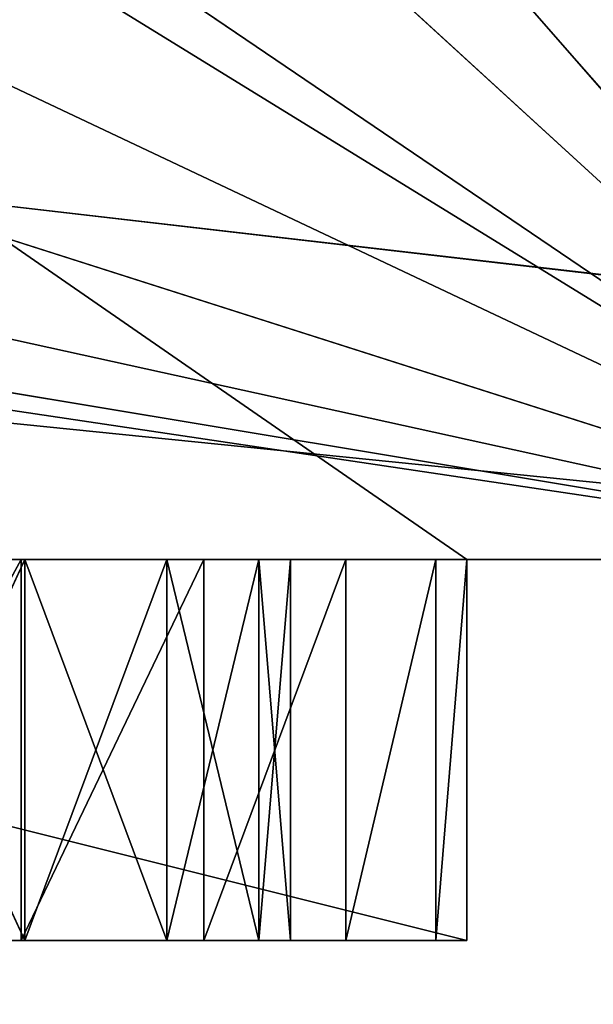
# Model space of a CAD drawing. Header units: millimetres. Extents: x 237 to 401, y 0 to 141.
# Tile 372 of 656: x 323.24 to 324.75, y 126.64 to 129.22. Entities that reach past the tile are written whole.
import ezdxf

# ---------------------------------------------------------------- set-up
doc = ezdxf.new("R2010")
doc.units = ezdxf.units.MM
doc.header["$LTSCALE"] = 25.4
doc.layers.get('0').update_dxf_attribs({"true_color": 0xff5454})

# ---------------------------------------------------------------- blocks, each defined once
blk = doc.blocks.new('VELERO-I-8042-8043.STL')
at = {"color": 250, "true_color": 0x282828}
for p, q in [((89.8459, 51.1016, 12.904), (76.8459, 51.1016, 4.904)), ((76.8459, 51.1016, 4.904), (88.4136, 51.1016, 12.904)), ((89.8459, 51.1016, 12.904), (76.8459, 51.1016, 4.904)), ((76.8459, 51.1016, 4.904), (88.4136, 51.1016, 12.904)), ((84.4136, 51.1016, 13.904), (88.4136, 51.1016, 13.904)), ((88.4136, 51.1016, 13.904), (84.4136, 51.1016, 12.904)), ((84.4136, 51.1016, 12.904), (88.4136, 51.1016, 12.904)), ((84.4136, 51.1016, 12.904), (88.4136, 51.1016, 12.904)), ((88.4136, 51.1016, 13.904), (84.4136, 51.1016, 12.904)), ((84.4136, 51.1016, 13.904), (88.4136, 51.1016, 13.904)), ((86.2866, 49.682, 13.904), (88.4136, 51.1016, 13.904)), ((86.2866, 49.682, 13.904), (88.4136, 51.1016, 13.904)), ((86.791, 49.6402, 13.904), (88.4136, 51.1016, 13.904)), ((86.791, 49.6402, 13.904), (88.4136, 51.1016, 13.904)), ((87.2545, 49.4369, 13.904), (88.4136, 51.1016, 13.904)), ((87.2545, 49.4369, 13.904), (88.4136, 51.1016, 13.904)), ((87.6269, 49.0941, 13.904), (88.4136, 51.1016, 13.904)), ((87.6269, 49.0941, 13.904), (88.4136, 51.1016, 13.904)), ((87.8678, 48.649, 13.904), (88.4136, 51.1016, 13.904)), ((87.8678, 48.649, 13.904), (88.4136, 51.1016, 13.904)), ((88.3326, 47.5863, 12.904), (89.8459, 51.1016, 12.904)), ((88.3326, 47.5863, 12.904), (89.8459, 51.1016, 12.904)), ((88.4136, 51.1016, 12.904), (88.4136, 48.1498, 12.904)), ((88.4136, 48.1498, 12.904), (89.8459, 51.1016, 12.904)), ((89.8459, 51.1016, 12.904), (88.4136, 51.1016, 12.904)), ((88.4136, 48.1498, 12.904), (89.8459, 51.1016, 12.904)), ((89.8459, 51.1016, 12.904), (88.4136, 51.1016, 12.904)), ((88.4136, 51.1016, 13.904), (88.4136, 51.1016, 12.904)), ((88.4136, 48.1498, 13.904), (88.4136, 51.1016, 13.904)), ((88.4136, 48.1498, 13.904), (88.4136, 51.1016, 13.904)), ((88.4136, 48.1498, 13.904), (88.4136, 51.1016, 12.904)), ((88.4136, 51.1016, 13.904), (88.4136, 51.1016, 12.904)), ((88.4136, 48.1498, 13.904), (88.4136, 51.1016, 12.904)), ((88.4136, 51.1016, 12.904), (88.4136, 48.1498, 12.904)), ((86.791, 49.6402, 13.904), (87.2545, 49.4369, 13.904)), ((86.791, 49.6402, 12.904), (87.2545, 49.4369, 13.904)), ((86.791, 49.6402, 13.904), (87.2545, 49.4369, 13.904)), ((86.791, 49.6402, 12.904), (87.2545, 49.4369, 13.904)), ((86.791, 49.6402, 12.904), (87.2545, 49.4369, 12.904)), ((86.791, 49.6402, 12.904), (87.2545, 49.4369, 12.904)), ((86.4136, 48.1498, 12.904), (87.2545, 49.4369, 12.904)), ((86.4136, 48.1498, 12.904), (87.2545, 49.4369, 12.904)), ((87.2545, 49.4369, 13.904), (87.6269, 49.0941, 13.904)), ((87.2545, 49.4369, 12.904), (87.2545, 49.4369, 13.904)), ((87.2545, 49.4369, 12.904), (87.2545, 49.4369, 13.904)), ((87.2545, 49.4369, 12.904), (87.6269, 49.0941, 13.904)), ((87.2545, 49.4369, 13.904), (87.6269, 49.0941, 13.904)), ((87.2545, 49.4369, 12.904), (87.6269, 49.0941, 13.904)), ((87.2545, 49.4369, 12.904), (87.6269, 49.0941, 12.904)), ((87.2545, 49.4369, 12.904), (87.6269, 49.0941, 12.904)), ((87.6269, 49.0941, 12.904), (86.4136, 48.1498, 12.904)), ((87.6269, 49.0941, 12.904), (86.4136, 48.1498, 12.904)), ((87.6269, 49.0941, 13.904), (87.8678, 48.649, 13.904)), ((87.6269, 49.0941, 12.904), (87.6269, 49.0941, 13.904)), ((87.6269, 49.0941, 12.904), (87.6269, 49.0941, 13.904)), ((87.6269, 49.0941, 12.904), (87.8678, 48.649, 13.904)), ((87.6269, 49.0941, 13.904), (87.8678, 48.649, 13.904)), ((87.6269, 49.0941, 12.904), (87.8678, 48.649, 13.904)), ((87.6269, 49.0941, 12.904), (87.8678, 48.649, 12.904)), ((87.6269, 49.0941, 12.904), (87.8678, 48.649, 12.904)), ((87.8678, 48.649, 12.904), (86.4136, 48.1498, 12.904)), ((87.8678, 48.649, 12.904), (86.4136, 48.1498, 12.904)), ((87.8678, 48.649, 13.904), (88.4136, 48.1498, 13.904)), ((87.8678, 48.649, 13.904), (88.4136, 48.1498, 13.904)), ((87.8678, 48.649, 13.904), (87.9511, 48.1498, 13.904)), ((87.8678, 48.649, 12.904), (87.8678, 48.649, 13.904)), ((87.8678, 48.649, 12.904), (87.8678, 48.649, 13.904)), ((87.8678, 48.649, 12.904), (87.9511, 48.1498, 13.904)), ((87.8678, 48.649, 13.904), (87.9511, 48.1498, 13.904)), ((87.8678, 48.649, 12.904), (87.9511, 48.1498, 13.904)), ((87.8678, 48.649, 12.904), (87.9511, 48.1498, 12.904)), ((87.8678, 48.649, 12.904), (87.9511, 48.1498, 12.904)), ((86.4136, 48.1498, 12.904), (87.9511, 48.1498, 12.904)), ((87.6269, 47.2055, 12.904), (86.4136, 48.1498, 12.904)), ((86.4136, 48.1498, 12.904), (87.2545, 46.8627, 12.904)), ((87.6269, 47.2055, 12.904), (86.4136, 48.1498, 12.904)), ((87.8678, 47.6506, 12.904), (86.4136, 48.1498, 12.904)), ((87.8678, 47.6506, 12.904), (86.4136, 48.1498, 12.904)), ((86.4136, 48.1498, 12.904), (87.9511, 48.1498, 12.904)), ((86.4136, 48.1498, 12.904), (87.2545, 46.8627, 12.904)), ((87.9511, 48.1498, 13.904), (87.8678, 47.6506, 13.904)), ((87.9511, 48.1498, 12.904), (87.8678, 47.6506, 13.904)), ((87.9511, 48.1498, 13.904), (87.8678, 47.6506, 13.904)), ((87.9511, 48.1498, 12.904), (87.8678, 47.6506, 13.904)), ((87.9511, 48.1498, 12.904), (87.8678, 47.6506, 12.904)), ((87.9511, 48.1498, 12.904), (87.8678, 47.6506, 12.904)), ((87.9511, 48.1498, 13.904), (88.4136, 48.1498, 13.904)), ((87.9511, 48.1498, 13.904), (88.4136, 48.1498, 13.904)), ((87.9511, 48.1498, 13.904), (88.3326, 47.5863, 13.904)), ((87.9511, 48.1498, 13.904), (88.3326, 47.5863, 13.904)), ((87.9511, 48.1498, 13.904), (87.9511, 48.1498, 12.904)), ((87.9511, 48.1498, 13.904), (87.9511, 48.1498, 12.904)), ((88.4136, 48.1498, 12.904), (88.3326, 47.5863, 12.904)), ((88.3326, 47.5863, 13.904), (88.4136, 48.1498, 13.904)), ((88.4136, 48.1498, 12.904), (88.3326, 47.5863, 12.904)), ((88.4136, 48.1498, 12.904), (88.3326, 47.5863, 13.904)), ((88.4136, 48.1498, 12.904), (88.3326, 47.5863, 13.904)), ((88.3326, 47.5863, 13.904), (88.4136, 48.1498, 13.904)), ((88.4136, 48.1498, 12.904), (88.4136, 48.1498, 13.904)), ((88.4136, 48.1498, 12.904), (88.4136, 48.1498, 13.904)), ((87.8678, 47.6506, 13.904), (87.6269, 47.2055, 13.904)), ((87.8678, 47.6506, 12.904), (87.6269, 47.2055, 13.904)), ((87.8678, 47.6506, 13.904), (87.6269, 47.2055, 13.904)), ((87.8678, 47.6506, 12.904), (87.6269, 47.2055, 13.904)), ((87.8678, 47.6506, 12.904), (87.6269, 47.2055, 12.904)), ((87.8678, 47.6506, 12.904), (87.6269, 47.2055, 12.904)), ((87.8678, 47.6506, 13.904), (88.3326, 47.5863, 13.904)), ((87.8678, 47.6506, 13.904), (88.3326, 47.5863, 13.904)), ((87.8678, 47.6506, 13.904), (88.0961, 47.0685, 13.904)), ((87.8678, 47.6506, 13.904), (88.0961, 47.0685, 13.904)), ((87.8678, 47.6506, 12.904), (87.8678, 47.6506, 13.904)), ((87.8678, 47.6506, 12.904), (87.8678, 47.6506, 13.904)), ((88.3326, 47.5863, 12.904), (88.0961, 47.0685, 12.904)), ((88.0961, 47.0685, 13.904), (88.3326, 47.5863, 13.904)), ((88.3326, 47.5863, 12.904), (88.0961, 47.0685, 12.904)), ((88.3326, 47.5863, 12.904), (88.0961, 47.0685, 13.904)), ((88.3326, 47.5863, 12.904), (88.0961, 47.0685, 13.904)), ((88.0961, 47.0685, 13.904), (88.3326, 47.5863, 13.904)), ((88.3326, 47.5863, 12.904), (89.8459, 36.1016, 12.904)), ((88.3326, 47.5863, 12.904), (89.8459, 36.1016, 12.904)), ((88.3326, 47.5863, 12.904), (88.3326, 47.5863, 13.904)), ((88.3326, 47.5863, 12.904), (88.3326, 47.5863, 13.904)), ((87.6269, 47.2055, 13.904), (87.2545, 46.8627, 13.904)), ((87.6269, 47.2055, 12.904), (87.2545, 46.8627, 13.904)), ((87.6269, 47.2055, 13.904), (87.2545, 46.8627, 13.904)), ((87.6269, 47.2055, 12.904), (87.2545, 46.8627, 13.904)), ((87.6269, 47.2055, 12.904), (87.2545, 46.8627, 12.904)), ((87.6269, 47.2055, 12.904), (87.2545, 46.8627, 12.904)), ((87.6269, 47.2055, 13.904), (88.0961, 47.0685, 13.904)), ((87.6269, 47.2055, 13.904), (88.0961, 47.0685, 13.904)), ((87.6269, 47.2055, 13.904), (87.7233, 46.6383, 13.904)), ((87.6269, 47.2055, 13.904), (87.7233, 46.6383, 13.904)), ((87.6269, 47.2055, 12.904), (87.6269, 47.2055, 13.904)), ((87.6269, 47.2055, 12.904), (87.6269, 47.2055, 13.904)), ((88.0961, 47.0685, 12.904), (87.7233, 46.6383, 12.904)), ((87.7233, 46.6383, 13.904), (88.0961, 47.0685, 13.904)), ((88.0961, 47.0685, 12.904), (87.7233, 46.6383, 12.904)), ((88.0961, 47.0685, 12.904), (87.7233, 46.6383, 13.904)), ((88.0961, 47.0685, 12.904), (87.7233, 46.6383, 13.904)), ((87.7233, 46.6383, 13.904), (88.0961, 47.0685, 13.904)), ((88.0961, 47.0685, 12.904), (89.8459, 36.1016, 12.904)), ((88.0961, 47.0685, 12.904), (89.8459, 36.1016, 12.904)), ((88.0961, 47.0685, 12.904), (88.0961, 47.0685, 13.904)), ((88.0961, 47.0685, 12.904), (88.0961, 47.0685, 13.904)), ((86.6982, 46.1702, 13.904), (87.2545, 46.8627, 13.904)), ((86.6982, 46.1702, 13.904), (87.2545, 46.8627, 13.904)), ((87.2545, 46.8627, 13.904), (86.791, 46.6594, 13.904)), ((87.2545, 46.8627, 12.904), (86.791, 46.6594, 13.904)), ((87.2545, 46.8627, 13.904), (86.791, 46.6594, 13.904)), ((87.2545, 46.8627, 12.904), (86.791, 46.6594, 13.904)), ((87.2545, 46.8627, 12.904), (86.791, 46.6594, 12.904)), ((87.2545, 46.8627, 12.904), (86.791, 46.6594, 12.904)), ((87.2444, 46.3305, 13.904), (87.2545, 46.8627, 13.904)), ((87.2444, 46.3305, 13.904), (87.2545, 46.8627, 13.904)), ((87.2545, 46.8627, 13.904), (87.7233, 46.6383, 13.904)), ((87.2545, 46.8627, 13.904), (87.7233, 46.6383, 13.904)), ((87.2545, 46.8627, 12.904), (87.2545, 46.8627, 13.904)), ((87.2545, 46.8627, 12.904), (87.2545, 46.8627, 13.904)), ((87.7233, 46.6383, 12.904), (87.2444, 46.3305, 12.904)), ((87.2444, 46.3305, 13.904), (87.7233, 46.6383, 13.904)), ((87.7233, 46.6383, 12.904), (87.2444, 46.3305, 12.904)), ((87.7233, 46.6383, 12.904), (87.2444, 46.3305, 13.904)), ((87.7233, 46.6383, 12.904), (87.2444, 46.3305, 13.904)), ((87.2444, 46.3305, 13.904), (87.7233, 46.6383, 13.904)), ((87.7233, 46.6383, 12.904), (89.8459, 36.1016, 12.904)), ((87.7233, 46.6383, 12.904), (89.8459, 36.1016, 12.904)), ((87.7233, 46.6383, 12.904), (87.7233, 46.6383, 13.904)), ((87.7233, 46.6383, 12.904), (87.7233, 46.6383, 13.904)), ((89.8459, 36.1016, 12.904), (81.1083, 46.3322, 12.904)), ((89.8459, 36.1016, 12.904), (81.1083, 46.3322, 12.904)), ((85.5828, 46.3305, 12.904), (89.8459, 36.1016, 12.904)), ((85.5828, 46.3305, 12.904), (89.8459, 36.1016, 12.904)), ((87.2444, 46.3305, 12.904), (86.6982, 46.1702, 12.904)), ((86.6982, 46.1702, 13.904), (87.2444, 46.3305, 13.904)), ((87.2444, 46.3305, 12.904), (86.6982, 46.1702, 12.904)), ((87.2444, 46.3305, 12.904), (86.6982, 46.1702, 13.904)), ((87.2444, 46.3305, 12.904), (86.6982, 46.1702, 13.904)), ((86.6982, 46.1702, 13.904), (87.2444, 46.3305, 13.904)), ((87.2444, 46.3305, 12.904), (89.8459, 36.1016, 12.904)), ((87.2444, 46.3305, 12.904), (89.8459, 36.1016, 12.904)), ((87.2444, 46.3305, 12.904), (87.2444, 46.3305, 13.904)), ((87.2444, 46.3305, 12.904), (87.2444, 46.3305, 13.904)), ((86.129, 46.1702, 12.904), (89.8459, 36.1016, 12.904)), ((86.129, 46.1702, 12.904), (89.8459, 36.1016, 12.904)), ((86.6982, 46.1702, 12.904), (89.8459, 36.1016, 12.904)), ((86.6982, 46.1702, 12.904), (89.8459, 36.1016, 12.904)), ((76.8459, 36.1016, 12.904), (89.8459, 36.1016, 12.904)), ((76.8459, 36.1016, 12.904), (89.8459, 36.1016, 12.904)), ((82.9843, 36.1016, 11.8821), (89.8459, 36.1016, 12.904)), ((82.9843, 36.1016, 11.8821), (89.8459, 36.1016, 12.904)), ((83.7075, 36.1016, 11.8821), (89.8459, 36.1016, 12.904)), ((83.7075, 36.1016, 11.8821), (89.8459, 36.1016, 12.904)), ((84.4097, 36.1016, 11.709), (89.8459, 36.1016, 12.904)), ((84.4097, 36.1016, 11.709), (89.8459, 36.1016, 12.904)), ((85.0501, 36.1016, 11.3729), (89.8459, 36.1016, 12.904)), ((85.0501, 36.1016, 11.3729), (89.8459, 36.1016, 12.904)), ((85.5915, 36.1016, 10.8933), (89.8459, 36.1016, 12.904)), ((85.5915, 36.1016, 10.8933), (89.8459, 36.1016, 12.904)), ((86.0023, 36.1016, 10.2982), (89.8459, 36.1016, 12.904)), ((86.0023, 36.1016, 10.2982), (89.8459, 36.1016, 12.904)), ((86.2587, 36.1016, 9.6219), (89.8459, 36.1016, 12.904)), ((86.2587, 36.1016, 9.6219), (89.8459, 36.1016, 12.904)), ((86.3459, 36.1016, 8.904), (89.8459, 36.1016, 12.904)), ((86.3459, 36.1016, 8.904), (89.8459, 36.1016, 12.904))]:
    blk.add_line(p, q, dxfattribs=at)
at = {"color": 7, "true_color": 0xffffff}
for p, q in [((127.5459, 31.524, 16.6357), (83.3459, 31.5169, 12.154)), ((127.5459, 31.524, 16.6357), (83.3459, 31.5169, 12.154)), ((127.5459, 31.524, 16.6357), (84.9709, 31.5169, 11.7186)), ((127.5459, 31.524, 16.6357), (84.9709, 31.5169, 11.7186)), ((83.3459, 30.7169, 12.154), (127.5388, 30.7169, 16.6357)), ((83.3459, 30.7169, 12.154), (127.5388, 30.7169, 16.6357)), ((84.9709, 30.7169, 11.7186), (127.5388, 30.7169, 16.6357)), ((84.9709, 30.7169, 11.7186), (127.5388, 30.7169, 16.6357))]:
    blk.add_line(p, q, dxfattribs=at)
at = {"color": 250, "true_color": 0x282828}
mesh = blk.add_polyface(dxfattribs=at)
corners = [(89.8459, 51.1016, 12.904), (76.8459, 51.1016, 4.904), (88.4136, 51.1016, 12.904)]
mesh.append_faces([[corners[k] for k in face] for face in [(0, 1, 2)]], dxfattribs={"color": 250})
mesh = blk.add_polyface(dxfattribs=at)
corners = [(89.8459, 51.1016, 12.904), (89.8459, 51.1016, 8.904), (76.8459, 51.1016, 4.904)]
mesh.append_faces([[corners[k] for k in face] for face in [(0, 1, 2)]], dxfattribs={"color": 250})
mesh = blk.add_polyface(dxfattribs=at)
corners = [(88.4136, 51.1016, 12.904), (76.8459, 51.1016, 4.904), (84.4136, 51.1016, 12.904)]
mesh.append_faces([[corners[k] for k in face] for face in [(0, 1, 2)]], dxfattribs={"color": 250})
mesh = blk.add_polyface(dxfattribs=at)
corners = [(88.4136, 51.1016, 13.904), (84.4136, 51.1016, 12.904), (84.4136, 51.1016, 13.904)]
mesh.append_faces([[corners[k] for k in face] for face in [(0, 1, 2)]], dxfattribs={"color": 250})
mesh = blk.add_polyface(dxfattribs=at)
corners = [(88.4136, 51.1016, 13.904), (88.4136, 51.1016, 12.904), (84.4136, 51.1016, 12.904)]
mesh.append_faces([[corners[k] for k in face] for face in [(0, 1, 2)]], dxfattribs={"color": 250})
mesh = blk.add_polyface(dxfattribs=at)
corners = [(88.4136, 51.1016, 13.904), (84.4136, 51.1016, 13.904), (86.2866, 49.682, 13.904)]
mesh.append_faces([[corners[k] for k in face] for face in [(0, 1, 2)]], dxfattribs={"color": 250})
mesh = blk.add_polyface(dxfattribs=at)
corners = [(88.4136, 51.1016, 13.904), (86.2866, 49.682, 13.904), (86.791, 49.6402, 13.904)]
mesh.append_faces([[corners[k] for k in face] for face in [(0, 1, 2)]], dxfattribs={"color": 250})
mesh = blk.add_polyface(dxfattribs=at)
corners = [(88.4136, 51.1016, 13.904), (86.791, 49.6402, 13.904), (87.2545, 49.4369, 13.904)]
mesh.append_faces([[corners[k] for k in face] for face in [(0, 1, 2)]], dxfattribs={"color": 250})
mesh = blk.add_polyface(dxfattribs=at)
corners = [(88.4136, 51.1016, 13.904), (87.2545, 49.4369, 13.904), (87.6269, 49.0941, 13.904)]
mesh.append_faces([[corners[k] for k in face] for face in [(0, 1, 2)]], dxfattribs={"color": 250})
mesh = blk.add_polyface(dxfattribs=at)
corners = [(88.4136, 51.1016, 13.904), (87.6269, 49.0941, 13.904), (87.8678, 48.649, 13.904)]
mesh.append_faces([[corners[k] for k in face] for face in [(0, 1, 2)]], dxfattribs={"color": 250})
mesh = blk.add_polyface(dxfattribs=at)
corners = [(88.4136, 51.1016, 13.904), (87.8678, 48.649, 13.904), (88.4136, 48.1498, 13.904)]
mesh.append_faces([[corners[k] for k in face] for face in [(0, 1, 2)]], dxfattribs={"color": 250})
mesh = blk.add_polyface(dxfattribs=at)
corners = [(89.8459, 51.1016, 12.904), (88.4136, 48.1498, 12.904), (88.3326, 47.5863, 12.904)]
mesh.append_faces([[corners[k] for k in face] for face in [(0, 1, 2)]], dxfattribs={"color": 250})
mesh = blk.add_polyface(dxfattribs=at)
corners = [(89.8459, 51.1016, 12.904), (88.3326, 47.5863, 12.904), (89.8459, 36.1016, 12.904)]
mesh.append_faces([[corners[k] for k in face] for face in [(0, 1, 2)]], dxfattribs={"color": 250})
mesh = blk.add_polyface(dxfattribs=at)
corners = [(89.8459, 51.1016, 12.904), (88.4136, 51.1016, 12.904), (88.4136, 48.1498, 12.904)]
mesh.append_faces([[corners[k] for k in face] for face in [(0, 1, 2)]], dxfattribs={"color": 250})
mesh = blk.add_polyface(dxfattribs=at)
corners = [(88.4136, 51.1016, 13.904), (88.4136, 48.1498, 13.904), (88.4136, 51.1016, 12.904)]
mesh.append_faces([[corners[k] for k in face] for face in [(0, 1, 2)]], dxfattribs={"color": 250})
mesh = blk.add_polyface(dxfattribs=at)
corners = [(88.4136, 51.1016, 12.904), (88.4136, 48.1498, 13.904), (88.4136, 48.1498, 12.904)]
mesh.append_faces([[corners[k] for k in face] for face in [(0, 1, 2)]], dxfattribs={"color": 250})
mesh = blk.add_polyface(dxfattribs=at)
corners = [(87.2545, 49.4369, 12.904), (86.791, 49.6402, 12.904), (86.4136, 48.1498, 12.904)]
mesh.append_faces([[corners[k] for k in face] for face in [(0, 1, 2)]], dxfattribs={"color": 250})
mesh = blk.add_polyface(dxfattribs=at)
corners = [(86.791, 49.6402, 13.904), (86.791, 49.6402, 12.904), (87.2545, 49.4369, 13.904)]
mesh.append_faces([[corners[k] for k in face] for face in [(0, 1, 2)]], dxfattribs={"color": 250})
mesh = blk.add_polyface(dxfattribs=at)
corners = [(87.2545, 49.4369, 13.904), (86.791, 49.6402, 12.904), (87.2545, 49.4369, 12.904)]
mesh.append_faces([[corners[k] for k in face] for face in [(0, 1, 2)]], dxfattribs={"color": 250})
mesh = blk.add_polyface(dxfattribs=at)
corners = [(87.6269, 49.0941, 12.904), (87.2545, 49.4369, 12.904), (86.4136, 48.1498, 12.904)]
mesh.append_faces([[corners[k] for k in face] for face in [(0, 1, 2)]], dxfattribs={"color": 250})
mesh = blk.add_polyface(dxfattribs=at)
corners = [(87.2545, 49.4369, 13.904), (87.2545, 49.4369, 12.904), (87.6269, 49.0941, 13.904)]
mesh.append_faces([[corners[k] for k in face] for face in [(0, 1, 2)]], dxfattribs={"color": 250})
mesh = blk.add_polyface(dxfattribs=at)
corners = [(87.6269, 49.0941, 13.904), (87.2545, 49.4369, 12.904), (87.6269, 49.0941, 12.904)]
mesh.append_faces([[corners[k] for k in face] for face in [(0, 1, 2)]], dxfattribs={"color": 250})
mesh = blk.add_polyface(dxfattribs=at)
corners = [(87.8678, 48.649, 12.904), (87.6269, 49.0941, 12.904), (86.4136, 48.1498, 12.904)]
mesh.append_faces([[corners[k] for k in face] for face in [(0, 1, 2)]], dxfattribs={"color": 250})
mesh = blk.add_polyface(dxfattribs=at)
corners = [(87.6269, 49.0941, 12.904), (87.8678, 48.649, 13.904), (87.6269, 49.0941, 13.904)]
mesh.append_faces([[corners[k] for k in face] for face in [(0, 1, 2)]], dxfattribs={"color": 250})
mesh = blk.add_polyface(dxfattribs=at)
corners = [(87.6269, 49.0941, 12.904), (87.8678, 48.649, 12.904), (87.8678, 48.649, 13.904)]
mesh.append_faces([[corners[k] for k in face] for face in [(0, 1, 2)]], dxfattribs={"color": 250})
mesh = blk.add_polyface(dxfattribs=at)
corners = [(87.9511, 48.1498, 12.904), (87.8678, 48.649, 12.904), (86.4136, 48.1498, 12.904)]
mesh.append_faces([[corners[k] for k in face] for face in [(0, 1, 2)]], dxfattribs={"color": 250})
mesh = blk.add_polyface(dxfattribs=at)
corners = [(88.4136, 48.1498, 13.904), (87.8678, 48.649, 13.904), (87.9511, 48.1498, 13.904)]
mesh.append_faces([[corners[k] for k in face] for face in [(0, 1, 2)]], dxfattribs={"color": 250})
mesh = blk.add_polyface(dxfattribs=at)
corners = [(87.8678, 48.649, 12.904), (87.9511, 48.1498, 13.904), (87.8678, 48.649, 13.904)]
mesh.append_faces([[corners[k] for k in face] for face in [(0, 1, 2)]], dxfattribs={"color": 250})
mesh = blk.add_polyface(dxfattribs=at)
corners = [(87.8678, 48.649, 12.904), (87.9511, 48.1498, 12.904), (87.9511, 48.1498, 13.904)]
mesh.append_faces([[corners[k] for k in face] for face in [(0, 1, 2)]], dxfattribs={"color": 250})
mesh = blk.add_polyface(dxfattribs=at)
corners = [(87.6269, 47.2055, 12.904), (86.4136, 48.1498, 12.904), (87.2545, 46.8627, 12.904)]
mesh.append_faces([[corners[k] for k in face] for face in [(0, 1, 2)]], dxfattribs={"color": 250})
mesh = blk.add_polyface(dxfattribs=at)
corners = [(87.8678, 47.6506, 12.904), (86.4136, 48.1498, 12.904), (87.6269, 47.2055, 12.904)]
mesh.append_faces([[corners[k] for k in face] for face in [(0, 1, 2)]], dxfattribs={"color": 250})
mesh = blk.add_polyface(dxfattribs=at)
corners = [(87.9511, 48.1498, 12.904), (86.4136, 48.1498, 12.904), (87.8678, 47.6506, 12.904)]
mesh.append_faces([[corners[k] for k in face] for face in [(0, 1, 2)]], dxfattribs={"color": 250})
mesh = blk.add_polyface(dxfattribs=at)
corners = [(87.2545, 46.8627, 12.904), (86.4136, 48.1498, 12.904), (86.791, 46.6594, 12.904)]
mesh.append_faces([[corners[k] for k in face] for face in [(0, 1, 2)]], dxfattribs={"color": 250})
mesh = blk.add_polyface(dxfattribs=at)
corners = [(88.3326, 47.5863, 13.904), (87.9511, 48.1498, 13.904), (87.8678, 47.6506, 13.904)]
mesh.append_faces([[corners[k] for k in face] for face in [(0, 1, 2)]], dxfattribs={"color": 250})
mesh = blk.add_polyface(dxfattribs=at)
corners = [(87.9511, 48.1498, 12.904), (87.8678, 47.6506, 13.904), (87.9511, 48.1498, 13.904)]
mesh.append_faces([[corners[k] for k in face] for face in [(0, 1, 2)]], dxfattribs={"color": 250})
mesh = blk.add_polyface(dxfattribs=at)
corners = [(87.9511, 48.1498, 12.904), (87.8678, 47.6506, 12.904), (87.8678, 47.6506, 13.904)]
mesh.append_faces([[corners[k] for k in face] for face in [(0, 1, 2)]], dxfattribs={"color": 250})
mesh = blk.add_polyface(dxfattribs=at)
corners = [(88.4136, 48.1498, 13.904), (87.9511, 48.1498, 13.904), (88.3326, 47.5863, 13.904)]
mesh.append_faces([[corners[k] for k in face] for face in [(0, 1, 2)]], dxfattribs={"color": 250})
mesh = blk.add_polyface(dxfattribs=at)
corners = [(88.4136, 48.1498, 12.904), (88.3326, 47.5863, 13.904), (88.3326, 47.5863, 12.904)]
mesh.append_faces([[corners[k] for k in face] for face in [(0, 1, 2)]], dxfattribs={"color": 250})
mesh = blk.add_polyface(dxfattribs=at)
corners = [(88.4136, 48.1498, 13.904), (88.3326, 47.5863, 13.904), (88.4136, 48.1498, 12.904)]
mesh.append_faces([[corners[k] for k in face] for face in [(0, 1, 2)]], dxfattribs={"color": 250})
mesh = blk.add_polyface(dxfattribs=at)
corners = [(88.0961, 47.0685, 13.904), (87.8678, 47.6506, 13.904), (87.6269, 47.2055, 13.904)]
mesh.append_faces([[corners[k] for k in face] for face in [(0, 1, 2)]], dxfattribs={"color": 250})
mesh = blk.add_polyface(dxfattribs=at)
corners = [(87.8678, 47.6506, 12.904), (87.6269, 47.2055, 13.904), (87.8678, 47.6506, 13.904)]
mesh.append_faces([[corners[k] for k in face] for face in [(0, 1, 2)]], dxfattribs={"color": 250})
mesh = blk.add_polyface(dxfattribs=at)
corners = [(87.8678, 47.6506, 12.904), (87.6269, 47.2055, 12.904), (87.6269, 47.2055, 13.904)]
mesh.append_faces([[corners[k] for k in face] for face in [(0, 1, 2)]], dxfattribs={"color": 250})
mesh = blk.add_polyface(dxfattribs=at)
corners = [(88.3326, 47.5863, 13.904), (87.8678, 47.6506, 13.904), (88.0961, 47.0685, 13.904)]
mesh.append_faces([[corners[k] for k in face] for face in [(0, 1, 2)]], dxfattribs={"color": 250})
mesh = blk.add_polyface(dxfattribs=at)
corners = [(89.8459, 36.1016, 12.904), (88.3326, 47.5863, 12.904), (88.0961, 47.0685, 12.904)]
mesh.append_faces([[corners[k] for k in face] for face in [(0, 1, 2)]], dxfattribs={"color": 250})
mesh = blk.add_polyface(dxfattribs=at)
corners = [(88.3326, 47.5863, 12.904), (88.0961, 47.0685, 13.904), (88.0961, 47.0685, 12.904)]
mesh.append_faces([[corners[k] for k in face] for face in [(0, 1, 2)]], dxfattribs={"color": 250})
mesh = blk.add_polyface(dxfattribs=at)
corners = [(88.3326, 47.5863, 13.904), (88.0961, 47.0685, 13.904), (88.3326, 47.5863, 12.904)]
mesh.append_faces([[corners[k] for k in face] for face in [(0, 1, 2)]], dxfattribs={"color": 250})
mesh = blk.add_polyface(dxfattribs=at)
corners = [(87.7233, 46.6383, 13.904), (87.6269, 47.2055, 13.904), (87.2545, 46.8627, 13.904)]
mesh.append_faces([[corners[k] for k in face] for face in [(0, 1, 2)]], dxfattribs={"color": 250})
mesh = blk.add_polyface(dxfattribs=at)
corners = [(87.6269, 47.2055, 13.904), (87.6269, 47.2055, 12.904), (87.2545, 46.8627, 13.904)]
mesh.append_faces([[corners[k] for k in face] for face in [(0, 1, 2)]], dxfattribs={"color": 250})
mesh = blk.add_polyface(dxfattribs=at)
corners = [(87.2545, 46.8627, 13.904), (87.6269, 47.2055, 12.904), (87.2545, 46.8627, 12.904)]
mesh.append_faces([[corners[k] for k in face] for face in [(0, 1, 2)]], dxfattribs={"color": 250})
mesh = blk.add_polyface(dxfattribs=at)
corners = [(88.0961, 47.0685, 13.904), (87.6269, 47.2055, 13.904), (87.7233, 46.6383, 13.904)]
mesh.append_faces([[corners[k] for k in face] for face in [(0, 1, 2)]], dxfattribs={"color": 250})
mesh = blk.add_polyface(dxfattribs=at)
corners = [(89.8459, 36.1016, 12.904), (88.0961, 47.0685, 12.904), (87.7233, 46.6383, 12.904)]
mesh.append_faces([[corners[k] for k in face] for face in [(0, 1, 2)]], dxfattribs={"color": 250})
mesh = blk.add_polyface(dxfattribs=at)
corners = [(88.0961, 47.0685, 12.904), (87.7233, 46.6383, 13.904), (87.7233, 46.6383, 12.904)]
mesh.append_faces([[corners[k] for k in face] for face in [(0, 1, 2)]], dxfattribs={"color": 250})
mesh = blk.add_polyface(dxfattribs=at)
corners = [(88.0961, 47.0685, 13.904), (87.7233, 46.6383, 13.904), (88.0961, 47.0685, 12.904)]
mesh.append_faces([[corners[k] for k in face] for face in [(0, 1, 2)]], dxfattribs={"color": 250})
mesh = blk.add_polyface(dxfattribs=at)
corners = [(87.2545, 46.8627, 13.904), (86.791, 46.6594, 13.904), (86.6982, 46.1702, 13.904)]
mesh.append_faces([[corners[k] for k in face] for face in [(0, 1, 2)]], dxfattribs={"color": 250})
mesh = blk.add_polyface(dxfattribs=at)
corners = [(87.2545, 46.8627, 13.904), (86.6982, 46.1702, 13.904), (87.2444, 46.3305, 13.904)]
mesh.append_faces([[corners[k] for k in face] for face in [(0, 1, 2)]], dxfattribs={"color": 250})
mesh = blk.add_polyface(dxfattribs=at)
corners = [(87.2545, 46.8627, 13.904), (87.2545, 46.8627, 12.904), (86.791, 46.6594, 13.904)]
mesh.append_faces([[corners[k] for k in face] for face in [(0, 1, 2)]], dxfattribs={"color": 250})
mesh = blk.add_polyface(dxfattribs=at)
corners = [(86.791, 46.6594, 13.904), (87.2545, 46.8627, 12.904), (86.791, 46.6594, 12.904)]
mesh.append_faces([[corners[k] for k in face] for face in [(0, 1, 2)]], dxfattribs={"color": 250})
mesh = blk.add_polyface(dxfattribs=at)
corners = [(87.7233, 46.6383, 13.904), (87.2545, 46.8627, 13.904), (87.2444, 46.3305, 13.904)]
mesh.append_faces([[corners[k] for k in face] for face in [(0, 1, 2)]], dxfattribs={"color": 250})
mesh = blk.add_polyface(dxfattribs=at)
corners = [(89.8459, 36.1016, 12.904), (87.7233, 46.6383, 12.904), (87.2444, 46.3305, 12.904)]
mesh.append_faces([[corners[k] for k in face] for face in [(0, 1, 2)]], dxfattribs={"color": 250})
mesh = blk.add_polyface(dxfattribs=at)
corners = [(87.2444, 46.3305, 13.904), (87.2444, 46.3305, 12.904), (87.7233, 46.6383, 12.904)]
mesh.append_faces([[corners[k] for k in face] for face in [(0, 1, 2)]], dxfattribs={"color": 250})
mesh = blk.add_polyface(dxfattribs=at)
corners = [(87.2444, 46.3305, 13.904), (87.7233, 46.6383, 12.904), (87.7233, 46.6383, 13.904)]
mesh.append_faces([[corners[k] for k in face] for face in [(0, 1, 2)]], dxfattribs={"color": 250})
mesh = blk.add_polyface(dxfattribs=at)
corners = [(89.8459, 36.1016, 12.904), (81.1083, 46.3322, 12.904), (76.8459, 36.1016, 12.904)]
mesh.append_faces([[corners[k] for k in face] for face in [(0, 1, 2)]], dxfattribs={"color": 250})
mesh = blk.add_polyface(dxfattribs=at)
corners = [(89.8459, 36.1016, 12.904), (85.5828, 46.3305, 12.904), (81.1083, 46.3322, 12.904)]
mesh.append_faces([[corners[k] for k in face] for face in [(0, 1, 2)]], dxfattribs={"color": 250})
mesh = blk.add_polyface(dxfattribs=at)
corners = [(89.8459, 36.1016, 12.904), (86.129, 46.1702, 12.904), (85.5828, 46.3305, 12.904)]
mesh.append_faces([[corners[k] for k in face] for face in [(0, 1, 2)]], dxfattribs={"color": 250})
mesh = blk.add_polyface(dxfattribs=at)
corners = [(89.8459, 36.1016, 12.904), (87.2444, 46.3305, 12.904), (86.6982, 46.1702, 12.904)]
mesh.append_faces([[corners[k] for k in face] for face in [(0, 1, 2)]], dxfattribs={"color": 250})
mesh = blk.add_polyface(dxfattribs=at)
corners = [(86.6982, 46.1702, 13.904), (86.6982, 46.1702, 12.904), (87.2444, 46.3305, 12.904)]
mesh.append_faces([[corners[k] for k in face] for face in [(0, 1, 2)]], dxfattribs={"color": 250})
mesh = blk.add_polyface(dxfattribs=at)
corners = [(86.6982, 46.1702, 13.904), (87.2444, 46.3305, 12.904), (87.2444, 46.3305, 13.904)]
mesh.append_faces([[corners[k] for k in face] for face in [(0, 1, 2)]], dxfattribs={"color": 250})
mesh = blk.add_polyface(dxfattribs=at)
corners = [(89.8459, 36.1016, 12.904), (86.6982, 46.1702, 12.904), (86.129, 46.1702, 12.904)]
mesh.append_faces([[corners[k] for k in face] for face in [(0, 1, 2)]], dxfattribs={"color": 250})
mesh = blk.add_polyface(dxfattribs=at)
corners = [(76.8459, 36.1016, 12.904), (82.9843, 36.1016, 11.8821), (89.8459, 36.1016, 12.904)]
mesh.append_faces([[corners[k] for k in face] for face in [(0, 1, 2)]], dxfattribs={"color": 250})
mesh = blk.add_polyface(dxfattribs=at)
corners = [(89.8459, 36.1016, 12.904), (82.9843, 36.1016, 11.8821), (83.7075, 36.1016, 11.8821)]
mesh.append_faces([[corners[k] for k in face] for face in [(0, 1, 2)]], dxfattribs={"color": 250})
mesh = blk.add_polyface(dxfattribs=at)
corners = [(89.8459, 36.1016, 12.904), (83.7075, 36.1016, 11.8821), (84.4097, 36.1016, 11.709)]
mesh.append_faces([[corners[k] for k in face] for face in [(0, 1, 2)]], dxfattribs={"color": 250})
mesh = blk.add_polyface(dxfattribs=at)
corners = [(89.8459, 36.1016, 12.904), (84.4097, 36.1016, 11.709), (85.0501, 36.1016, 11.3729)]
mesh.append_faces([[corners[k] for k in face] for face in [(0, 1, 2)]], dxfattribs={"color": 250})
mesh = blk.add_polyface(dxfattribs=at)
corners = [(89.8459, 36.1016, 12.904), (85.0501, 36.1016, 11.3729), (85.5915, 36.1016, 10.8933)]
mesh.append_faces([[corners[k] for k in face] for face in [(0, 1, 2)]], dxfattribs={"color": 250})
mesh = blk.add_polyface(dxfattribs=at)
corners = [(89.8459, 36.1016, 12.904), (85.5915, 36.1016, 10.8933), (86.0023, 36.1016, 10.2982)]
mesh.append_faces([[corners[k] for k in face] for face in [(0, 1, 2)]], dxfattribs={"color": 250})
mesh = blk.add_polyface(dxfattribs=at)
corners = [(89.8459, 36.1016, 12.904), (86.0023, 36.1016, 10.2982), (86.2587, 36.1016, 9.6219)]
mesh.append_faces([[corners[k] for k in face] for face in [(0, 1, 2)]], dxfattribs={"color": 250})
mesh = blk.add_polyface(dxfattribs=at)
corners = [(89.8459, 36.1016, 12.904), (86.2587, 36.1016, 9.6219), (86.3459, 36.1016, 8.904)]
mesh.append_faces([[corners[k] for k in face] for face in [(0, 1, 2)]], dxfattribs={"color": 250})
mesh = blk.add_polyface(dxfattribs=at)
corners = [(89.8459, 36.1016, 12.904), (86.3459, 36.1016, 8.904), (89.8459, 36.1016, 4.904)]
mesh.append_faces([[corners[k] for k in face] for face in [(0, 1, 2)]], dxfattribs={"color": 250})
at = {"color": 7, "true_color": 0xffffff}
mesh = blk.add_polyface(dxfattribs=at)
corners = [(127.5459, 31.524, 16.6357), (83.3459, 31.5169, 12.154), (39.1459, 31.524, 16.6357)]
mesh.append_faces([[corners[k] for k in face] for face in [(0, 1, 2)]], dxfattribs={"color": 7})
mesh = blk.add_polyface(dxfattribs=at)
corners = [(127.5459, 31.524, 16.6357), (84.9709, 31.5169, 11.7186), (83.3459, 31.5169, 12.154)]
mesh.append_faces([[corners[k] for k in face] for face in [(0, 1, 2)]], dxfattribs={"color": 7})
mesh = blk.add_polyface(dxfattribs=at)
corners = [(127.5459, 31.524, 16.6357), (86.1605, 31.5169, 10.529), (84.9709, 31.5169, 11.7186)]
mesh.append_faces([[corners[k] for k in face] for face in [(0, 1, 2)]], dxfattribs={"color": 7})
mesh = blk.add_polyface(dxfattribs=at)
corners = [(127.5459, 31.524, 16.6357), (86.5959, 31.5169, 8.904), (86.1605, 31.5169, 10.529)]
mesh.append_faces([[corners[k] for k in face] for face in [(0, 1, 2)]], dxfattribs={"color": 7})
mesh = blk.add_polyface(dxfattribs=at)
corners = [(127.5459, 31.524, 16.6357), (127.5459, 31.524, 1.1723), (86.5959, 31.5169, 8.904)]
mesh.append_faces([[corners[k] for k in face] for face in [(0, 1, 2)]], dxfattribs={"color": 7})
mesh = blk.add_polyface(dxfattribs=at)
corners = [(39.153, 30.7169, 16.6357), (83.3459, 30.7169, 12.154), (127.5388, 30.7169, 16.6357)]
mesh.append_faces([[corners[k] for k in face] for face in [(0, 1, 2)]], dxfattribs={"color": 7})
mesh = blk.add_polyface(dxfattribs=at)
corners = [(127.5388, 30.7169, 16.6357), (83.3459, 30.7169, 12.154), (84.9709, 30.7169, 11.7186)]
mesh.append_faces([[corners[k] for k in face] for face in [(0, 1, 2)]], dxfattribs={"color": 7})
mesh = blk.add_polyface(dxfattribs=at)
corners = [(127.5388, 30.7169, 16.6357), (84.9709, 30.7169, 11.7186), (86.1605, 30.7169, 10.529)]
mesh.append_faces([[corners[k] for k in face] for face in [(0, 1, 2)]], dxfattribs={"color": 7})
mesh = blk.add_polyface(dxfattribs=at)
corners = [(127.5388, 30.7169, 16.6357), (86.1605, 30.7169, 10.529), (127.5388, 30.7169, 1.1723)]
mesh.append_faces([[corners[k] for k in face] for face in [(0, 1, 2)]], dxfattribs={"color": 7})

msp = doc.modelspace()

# ---------------------------------------------------------------- block references
at = {"color": 0, "extrusion": (0, -1, -3.88578e-16)}
msp.add_blockref('VELERO-I-8042-8043.STL', (236.0028, 404.7244, -140.712), dxfattribs=at)

doc.saveas('drawing.dxf')
